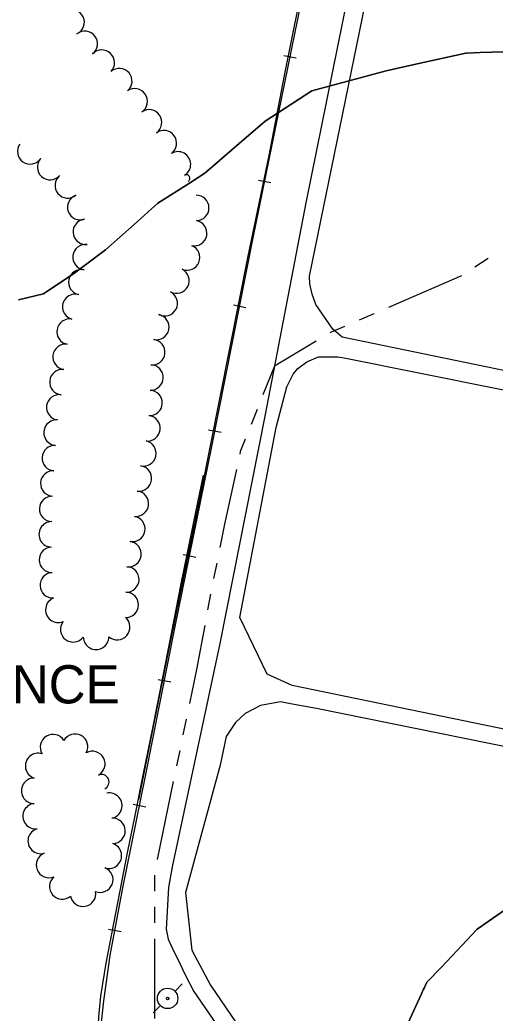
# Model space of a CAD drawing. Extents: x -25029 to 2274964, y -81170 to 687028.
# Drawn here: x -6125 to -5752, y -64679 to -63899 of the extents above; entities that cross this region are included whole.
import ezdxf

# ---------------------------------------------------------------- set-up
doc = ezdxf.new("R2010")
doc.units = 0
for name, color, linetype in [('CITY-NAME', 7, 'Continuous'), ('DIVISIONS', 7, 'Continuous'), ('DV_X_Corp_Line', 7, 'Continuous'), ('RD_X_RR_1', 7, 'Continuous'), ('ROAD', 7, 'Continuous'), ('RR', 7, 'Continuous'), ('TRANSPWRLN', 7, 'Continuous'), ('TREES', 7, 'Continuous')]:
    doc.layers.add(name, color=color, linetype=linetype)

msp = doc.modelspace()

# ---------------------------------------------------------------- linework, layer by layer
at = {"layer": 'DIVISIONS'}
for p, q in [((-5757.22, -64086.53), (-5767.7, -64093.34)), ((-5778.23, -64100.06), (-5835.55, -64124.97)), ((-5847.02, -64129.95), (-5858.48, -64134.94)), ((-5938.55, -64205.23), (-5943.2, -64216.84)), ((-5970.21, -64325.76), (-5972.66, -64338.02)), ((-5975.06, -64350.29), (-5977.35, -64362.58)), ((-5994.17, -64448.44), (-5996.71, -64460.68)), ((-5999.25, -64472.92), (-6001.79, -64485.16)), ((-6004.3, -64497.4), (-6016.82, -64558.64)), ((-6019.12, -64570.91), (-6019.12, -64583.41)), ((-6019.12, -64595.91), (-6019.12, -64608.41))]:
    msp.add_line(p, q, dxfattribs=at)
for points in [[(-5869.95, -64139.92), (-5880.3, -64144.42), (-5881.34, -64145.04)], [(-5892.06, -64151.47), (-5924.92, -64171.18), (-5933.91, -64193.63)], [(-5947.84, -64228.44), (-5951.7, -64238.08), (-5952.15, -64240.15)], [(-5954.81, -64252.37), (-5964.11, -64295.16), (-5967.77, -64313.51)], [(-5979.64, -64374.87), (-5986.06, -64409.36), (-5991.63, -64436.2)], [(-6019.12, -64620.91), (-6019.12, -64635.28), (-6019.12, -64683.41)]]:
    msp.add_lwpolyline(points, dxfattribs=at)
at = {"layer": 'DV_X_Corp_Line'}
for p, q in [((-5763.62, -63924.76), (-5774.25, -63925.22)), ((-5763.62, -63924.76), (-5774.25, -63925.22)), ((-5774.25, -63925.22), (-5763.62, -63924.76)), ((-5774.25, -63925.22), (-5763.62, -63924.76)), ((-5754.27, -63924.35), (-5763.62, -63924.76)), ((-5754.27, -63924.35), (-5763.62, -63924.76)), ((-5763.62, -63924.76), (-5754.27, -63924.35)), ((-5763.62, -63924.76), (-5754.27, -63924.35)), ((-5714.29, -63923.51), (-5754.27, -63924.35)), ((-5714.29, -63923.51), (-5754.27, -63924.35)), ((-5754.27, -63924.35), (-5714.29, -63923.51)), ((-5754.27, -63924.35), (-5714.29, -63923.51)), ((-5774.87, -63925.24), (-5810.48, -63933.13)), ((-5774.87, -63925.24), (-5810.48, -63933.13)), ((-5810.48, -63933.13), (-5774.87, -63925.24)), ((-5810.48, -63933.13), (-5774.87, -63925.24)), ((-5774.25, -63925.22), (-5774.87, -63925.24)), ((-5774.25, -63925.22), (-5774.87, -63925.24)), ((-5774.87, -63925.24), (-5774.25, -63925.22)), ((-5774.87, -63925.24), (-5774.25, -63925.22)), ((-5837.3, -63939.06), (-5895.69, -63954.76)), ((-5837.3, -63939.06), (-5895.69, -63954.76)), ((-5895.69, -63954.76), (-5837.3, -63939.06)), ((-5895.69, -63954.76), (-5837.3, -63939.06)), ((-5810.48, -63933.13), (-5837.3, -63939.06)), ((-5810.48, -63933.13), (-5837.3, -63939.06)), ((-5837.3, -63939.06), (-5810.48, -63933.13)), ((-5837.3, -63939.06), (-5810.48, -63933.13)), ((-5895.69, -63954.76), (-5932.28, -63978.53)), ((-5895.69, -63954.76), (-5932.28, -63978.53)), ((-5932.28, -63978.53), (-5895.69, -63954.76)), ((-5932.28, -63978.53), (-5895.69, -63954.76)), ((-5932.28, -63978.53), (-5952.49, -63996.1)), ((-5932.28, -63978.53), (-5952.49, -63996.1)), ((-5952.49, -63996.1), (-5932.28, -63978.53)), ((-5952.49, -63996.1), (-5932.28, -63978.53)), ((-5952.49, -63996.1), (-5979.51, -64019.57)), ((-5952.49, -63996.1), (-5979.51, -64019.57)), ((-5979.51, -64019.57), (-5952.49, -63996.1)), ((-5979.51, -64019.57), (-5952.49, -63996.1)), ((-5979.51, -64019.57), (-5991.58, -64027.26)), ((-5979.51, -64019.57), (-5991.58, -64027.26)), ((-5991.58, -64027.26), (-5979.51, -64019.57)), ((-5991.58, -64027.26), (-5979.51, -64019.57)), ((-5991.58, -64027.26), (-6016.5, -64043.15)), ((-5991.58, -64027.26), (-6016.5, -64043.15)), ((-6016.5, -64043.15), (-5991.58, -64027.26)), ((-6016.5, -64043.15), (-5991.58, -64027.26)), ((-6016.5, -64043.15), (-6035.07, -64059.76)), ((-6016.5, -64043.15), (-6035.07, -64059.76)), ((-6035.07, -64059.76), (-6016.5, -64043.15)), ((-6035.07, -64059.76), (-6016.5, -64043.15)), ((-6035.07, -64059.76), (-6057.43, -64079.76)), ((-6035.07, -64059.76), (-6057.43, -64079.76)), ((-6057.43, -64079.76), (-6035.07, -64059.76)), ((-6057.43, -64079.76), (-6035.07, -64059.76)), ((-6057.43, -64079.76), (-6081.44, -64097.72)), ((-6057.43, -64079.76), (-6081.44, -64097.72)), ((-6081.44, -64097.72), (-6057.43, -64079.76)), ((-6081.44, -64097.72), (-6057.43, -64079.76)), ((-6081.44, -64097.72), (-6106.22, -64114.24)), ((-6081.44, -64097.72), (-6106.22, -64114.24)), ((-6106.22, -64114.24), (-6081.44, -64097.72)), ((-6106.22, -64114.24), (-6081.44, -64097.72)), ((-6106.22, -64114.24), (-6125.67, -64118.89)), ((-6106.22, -64114.24), (-6125.67, -64118.89)), ((-6125.67, -64118.89), (-6106.22, -64114.24)), ((-6125.67, -64118.89), (-6106.22, -64114.24)), ((-5765.77, -64613.48), (-5735.1, -64591.87)), ((-5765.77, -64613.48), (-5735.1, -64591.87)), ((-5735.1, -64591.87), (-5765.77, -64613.48)), ((-5735.1, -64591.87), (-5765.77, -64613.48)), ((-5793.94, -64643.07), (-5765.77, -64613.48)), ((-5793.94, -64643.07), (-5765.77, -64613.48)), ((-5765.77, -64613.48), (-5793.94, -64643.07)), ((-5765.77, -64613.48), (-5793.94, -64643.07)), ((-5805.41, -64655.11), (-5793.94, -64643.07)), ((-5805.41, -64655.11), (-5793.94, -64643.07)), ((-5793.94, -64643.07), (-5805.41, -64655.11)), ((-5793.94, -64643.07), (-5805.41, -64655.11)), ((-5807.47, -64659.57), (-5805.41, -64655.11)), ((-5807.47, -64659.57), (-5805.41, -64655.11)), ((-5805.41, -64655.11), (-5807.47, -64659.57)), ((-5805.41, -64655.11), (-5807.47, -64659.57)), ((-5830.59, -64709.45), (-5809.56, -64664.09)), ((-5830.59, -64709.45), (-5809.56, -64664.09)), ((-5809.56, -64664.09), (-5830.59, -64709.45)), ((-5809.56, -64664.09), (-5830.59, -64709.45)), ((-5809.56, -64664.09), (-5808.13, -64661)), ((-5809.56, -64664.09), (-5808.13, -64661)), ((-5808.13, -64661), (-5809.56, -64664.09)), ((-5808.13, -64661), (-5809.56, -64664.09)), ((-5808.13, -64661), (-5807.47, -64659.57)), ((-5808.13, -64661), (-5807.47, -64659.57)), ((-5807.47, -64659.57), (-5808.13, -64661)), ((-5807.47, -64659.57), (-5808.13, -64661))]:
    msp.add_line(p, q, dxfattribs=at)
at = {"layer": 'RD_X_RR_1'}
for points in [[(-5870.7, -63556.38), (-5870.7, -63556.68), (-5869.51, -63610.19), (-5870.26, -63633.12), (-5871.7, -63665.01), (-5875.78, -63707.06), (-5879.9, -63742.91), (-5886.23, -63793.07), (-5898.92, -63850.64), (-5905.99, -63887.03), (-5917.27, -63942.75), (-5929.42, -64005.67), (-5945.9, -64084.57), (-5960.21, -64157.34), (-5983.14, -64273.13), (-6007.44, -64391.49), (-6020.26, -64455.58), (-6031.63, -64511.69)], [(-6063.93, -64750.62), (-6064.14, -64709.7), (-6062.6, -64682.32), (-6061.06, -64665.99), (-6056.92, -64639.93), (-6040.31, -64553.32), (-6034.13, -64523.97), (-6027.7, -64490.95), (-6020.65, -64456.82), (-6007.65, -64390.62), (-5997.99, -64341.97), (-5986.63, -64285.83), (-5980.68, -64256.83)]]:
    msp.add_lwpolyline(points, dxfattribs=at)
at = {"layer": 'ROAD'}
for points in [[(-5652.72, -64193.51), (-5871.66, -64148.44), (-5879.17, -64142.13), (-5892.4, -64122.75), (-5895.42, -64114.66), (-5897.13, -64106.48), (-5897.47, -64100.32), (-5836.24, -63801.23), (-5812.26, -63678.58), (-5810.75, -63674.35), (-5807.83, -63669.2), (-5804.62, -63665.9), (-5796.54, -63660.48), (-5778.12, -63656.51), (-5761.11, -63658.54), (-5749.33, -63663.08), (-5739.93, -63667.22), (-5728.76, -63673.04), (-5719.56, -63678.48), (-5685.84, -63707.39), (-5672.49, -63719.43)], [(-5867.25, -63879.77), (-5900.33, -64042.83), (-5932.19, -64209.17), (-5967.72, -64388.83), (-6005.24, -64564.41), (-6008.16, -64580.75), (-6009.94, -64613.28), (-6008.27, -64621.29), (-6005.38, -64627.45), (-5998.83, -64640.88), (-5995.31, -64648.64), (-5988.06, -64662.19), (-5954.64, -64710.99)], [(-5640.87, -64477.74), (-5911.12, -64421.99), (-5930.63, -64412.95), (-5952.18, -64368.54), (-5923.57, -64219.24), (-5915.29, -64187.31), (-5910.16, -64177.45), (-5906.54, -64173.05), (-5899.48, -64167.78), (-5890.35, -64163.69), (-5875.13, -64163.74), (-5870.19, -64164.51), (-5690.5, -64200.58), (-5652.1, -64208.47)], [(-5640.32, -64491.05), (-5891.83, -64440.01), (-5912.44, -64436.32), (-5920.15, -64434.87), (-5935.9, -64437.7), (-5947.95, -64443.85), (-5955.53, -64451.13), (-5962.84, -64462), (-5967.47, -64484.58), (-5994.75, -64584.64), (-5989.64, -64629.76), (-5974.99, -64657.24), (-5950.96, -64692.7)]]:
    msp.add_lwpolyline(points, dxfattribs=at)
at = {"layer": 'RR'}
for p, q in [((-5907.79, -63929.19), (-5917.59, -63927.2)), ((-5927.64, -64027.2), (-5937.44, -64025.21)), ((-5947.3, -64125.23), (-5957.11, -64123.28)), ((-5966.82, -64223.3), (-5976.63, -64221.35)), ((-5986.65, -64321.34), (-5996.45, -64319.35)), ((-6006.34, -64419.36), (-6016.15, -64417.41)), ((-6025.9, -64517.45), (-6035.7, -64515.46)), ((-6045.18, -64615.49), (-6055.01, -64613.66))]:
    msp.add_line(p, q, dxfattribs=at)
msp.add_lwpolyline([(-6061.14, -64748.36), (-6061.6, -64741.6), (-6061.99, -64720.09), (-6061.1, -64691.47), (-6058.79, -64669.53), (-6053.73, -64634.06), (-6043.84, -64580.95), (-6026.07, -64493.05), (-6003.04, -64377.03), (-5974.08, -64234.16), (-5941.49, -64070.41), (-5901.72, -63873.99), (-5885.48, -63791.77), (-5878.69, -63749.89), (-5873.17, -63700.13), (-5868.17, -63625.55), (-5868.52, -63537.83), (-5871.82, -63362.16), (-5874.3, -63224.77), (-5876.14, -63128.55), (-5878.45, -62997.98), (-5879.91, -62886.38), (-5882.29, -62755.95), (-5884.79, -62596.95)], dxfattribs=at)
at = {"layer": 'TRANSPWRLN'}
for p, q in [((-6003.07, -64662.19), (-5997.27, -64656.39)), ((-6020.07, -64679.19), (-6014.27, -64673.39))]:
    msp.add_line(p, q, dxfattribs=at)
for centre, radius in [((-6008.73, -64667.73), 8.01), ((-6008.73, -64667.85), 1)]:
    msp.add_circle(centre, radius, dxfattribs=at)
at = {"layer": 'TREES'}
for centre, radius, start, end in [((-6084.06, -63900.93), 10, 294.66925, 114.66925), ((-6073.74, -63917.91), 10, 307.88971, 127.88971), ((-6060.37, -63932.7), 10, 316.35471, 136.35471), ((-6046.64, -63947.21), 10, 310.4457, 130.4457), ((-6034.56, -63963.11), 10, 304.02569, 124.02569), ((-6023.26, -63979.61), 10, 304.77369, 124.77369), ((-6011.69, -63995.93), 10, 305.89265, 125.89265), ((-6116.55, -64002.33), 10, 145.07355, 325.07355), ((-6000.61, -64012.56), 10, 301.49672, 121.49672), ((-6100.9, -64014.73), 10, 138.18489, 318.18489), ((-6087.08, -64029.11), 10, 129.53011, 309.53011), ((-5993.99, -64023.52), 2.8, 299.73114, 119.73114), ((-6077.28, -64046.21), 10, 110.08734, 290.08734), ((-5986.3, -64046.8), 10, 270.62145, 90.62145), ((-6072.9, -64065.56), 10, 95.41529, 275.41529), ((-5987.92, -64066.65), 10, 259.99895, 79.99895), ((-6073.15, -64085.44), 10, 83.15801, 263.15801), ((-5993.45, -64085.75), 10, 247.74982, 67.74982), ((-6076.49, -64105.14), 10, 77.61318, 257.61318), ((-6001.83, -64103.89), 10, 242.66591, 62.66591), ((-6081.26, -64124.55), 10, 74.73974, 254.73974), ((-6011, -64121.67), 10, 242.75306, 62.75306), ((-6085.7, -64144.03), 10, 79.57944, 259.57944), ((-6017.62, -64140.35), 10, 258.20436, 78.20436), ((-6020.78, -64160.07), 10, 263.59598, 83.59598), ((-6088.84, -64163.78), 10, 82.35898, 262.35898), ((-6091.25, -64183.63), 10, 83.83844, 263.83844), ((-6022.22, -64180.01), 10, 268.12191, 88.12191), ((-6022.95, -64199.99), 10, 267.68251, 87.68251), ((-6093.77, -64203.47), 10, 81.6828, 261.6828), ((-6095.93, -64223.34), 10, 85.86002, 265.86002), ((-6024.52, -64219.92), 10, 263.33121, 83.33121), ((-6097.29, -64243.29), 10, 86.34127, 266.34127), ((-6027.78, -64239.63), 10, 257.87686, 77.87686), ((-6031.25, -64259.31), 10, 262.12231, 82.12231), ((-6098.45, -64263.26), 10, 87.01462, 267.01462), ((-6099.35, -64283.24), 10, 87.86563, 267.86563), ((-6033.66, -64279.16), 10, 264.02322, 84.02322), ((-6036.43, -64298.95), 10, 260.06665, 80.06665), ((-6099.72, -64303.23), 10, 89.97671, 269.97671), ((-6099.55, -64323.23), 10, 91.03219, 271.03219), ((-6039.43, -64318.72), 10, 262.69543, 82.69543), ((-6041.11, -64338.63), 10, 267.60207, 87.60207), ((-6098.82, -64343.21), 10, 93.13731, 273.13731), ((-6094.52, -64362.47), 10, 112.01006, 292.01006), ((-6041.6, -64358.63), 10, 269.64465, 89.64465), ((-6048.27, -64376.13), 10, 228.59924, 48.59924), ((-6082.83, -64377.81), 10, 142.62912, 322.62912), ((-6064.88, -64383.75), 10, 180.72659, 0.72659), ((-6098.69, -64470.42), 10, 31.1581, 211.1581), ((-6081.34, -64470.01), 10, 331.5901, 151.5901), ((-6110.35, -64485.1), 10, 71.93082, 251.93082), ((-6067.8, -64483.57), 10, 298.32611, 118.32611), ((-6113.5, -64504.61), 10, 89.71913, 269.71913), ((-6060.59, -64497.72), 5.89, 294.73569, 114.73569), ((-6054.45, -64516.35), 10, 281.90614, 101.90614), ((-6112.32, -64524.53), 10, 97.08134, 277.08134), ((-6052.04, -64536.13), 10, 271.95571, 91.95571), ((-6108.34, -64544.07), 10, 105.94384, 285.94384), ((-6054.79, -64555.64), 10, 252.02621, 72.02621), ((-6101.82, -64562.95), 10, 112.13148, 292.13148), ((-6091.51, -64579.77), 10, 130.88365, 310.88365), ((-6061.58, -64574.44), 10, 248.22102, 68.22102), ((-6075.13, -64585.53), 10, 190.40324, 10.40324)]:
    msp.add_arc(centre, radius, start, end, dxfattribs=at)

# ---------------------------------------------------------------- texts
at = {"layer": 'CITY-NAME'}
msp.add_text('INDEPENDENCE', height=30, dxfattribs=at).set_placement((-6365.1, -64436.01))

doc.saveas('drawing.dxf')
